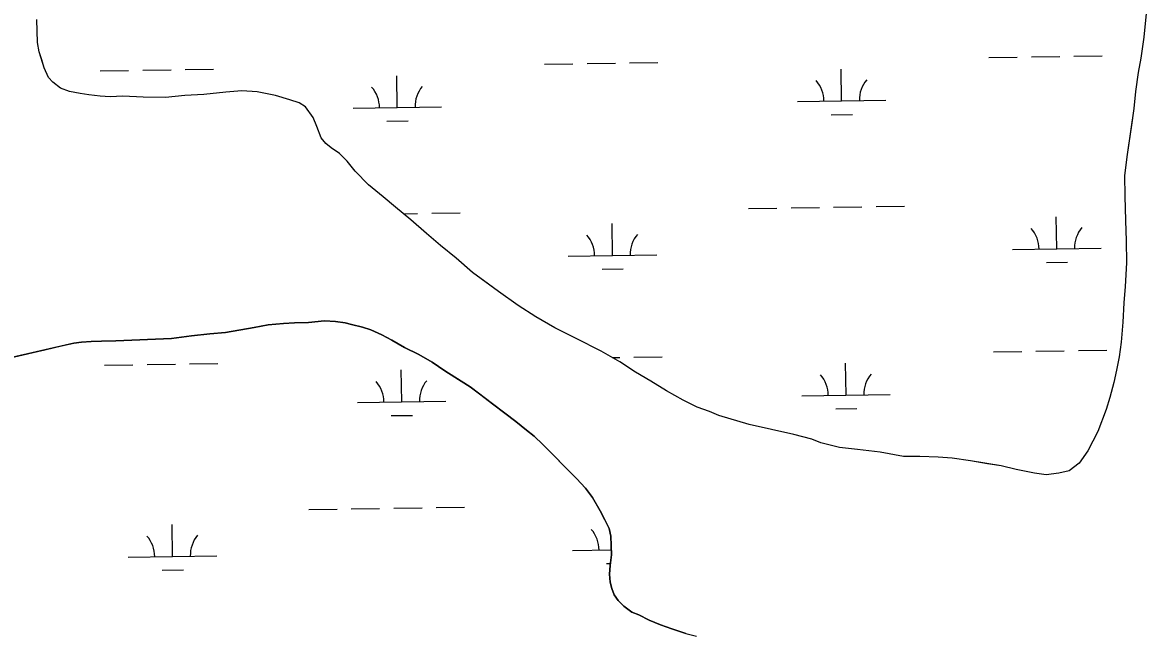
# Model space of a CAD drawing. Extents: x 3807117 to 3845308, y 337856 to 363736.
# Drawn here: x 3823597 to 3824867, y 356103 to 356793 of the extents above; entities that cross this region are included whole.
import ezdxf

# ---------------------------------------------------------------- set-up
doc = ezdxf.new("R2010")
doc.units = 0
doc.layers.add('V-TOPO-SHOR', color=7, linetype='Continuous')
doc.layers.add('V-WETL-SWMP', color=7, linetype='Continuous')

msp = doc.modelspace()

# ---------------------------------------------------------------- linework, layer by layer
at = {"layer": 'V-TOPO-SHOR'}
for points in [[(3824866.9, 356807.1), (3824864, 356776.7), (3824860.3, 356753), (3824857.5, 356736.6), (3824854.3, 356715.2), (3824852.6, 356696.1), (3824849.8, 356677), (3824844.9, 356644.2), (3824842.1, 356620.1), (3824842.3, 356597.1), (3824843.3, 356569.4), (3824844, 356546.4), (3824844.3, 356521.4), (3824842.9, 356494.9), (3824841.3, 356476.2), (3824840, 356454.7), (3824838.3, 356431.8), (3824835.9, 356415.4), (3824833.1, 356400.2), (3824829.9, 356386.2), (3824825.5, 356369.4), (3824821.1, 356355.8), (3824812, 356330.9), (3824800.6, 356309.1), (3824790.8, 356295.1), (3824779.4, 356286.6), (3824767.7, 356283.9), (3824753.7, 356282.1), (3824740.4, 356283.7), (3824719.8, 356288.1), (3824702.6, 356292.1), (3824687.4, 356294.5), (3824668, 356297.7), (3824647.3, 356301), (3824631.7, 356301.8), (3824610.7, 356302.7), (3824592.3, 356302.8), (3824566.2, 356307.7), (3824540.5, 356310.5), (3824520.2, 356313), (3824499.2, 356318.2), (3824488.7, 356322.1), (3824468.5, 356327.7), (3824418.2, 356338.9), (3824383.9, 356349.2), (3824373.4, 356353.5), (3824359.4, 356358.3), (3824343.5, 356366.2)], [(3824343.5, 356366.2), (3824324.8, 356376.8), (3824306.9, 356387.8), (3824289.8, 356398.1), (3824272, 356409.5), (3824251, 356421.7), (3824222.6, 356435.9), (3824198.5, 356448.1), (3824177.1, 356460.7), (3824157.3, 356473.3), (3824135.1, 356489), (3824118, 356501.6), (3824105.6, 356510.6), (3824087, 356526.7), (3824069.5, 356541.2), (3824053.6, 356554.9), (3824036.1, 356570.2), (3824018.7, 356584.4), (3824004.7, 356596.1), (3823988, 356609.9), (3823973.3, 356625.2), (3823964, 356636.5), (3823955.4, 356645.2), (3823946.1, 356651.4), (3823939.9, 356656.5), (3823934.9, 356662.8), (3823929.9, 356675.7), (3823925.6, 356685.9), (3823917.1, 356698), (3823909.7, 356702.3), (3823899.2, 356705.9), (3823883.2, 356710.7), (3823862.6, 356714.7), (3823845.1, 356715.9), (3823827.1, 356714.5), (3823802.1, 356711.9), (3823780.7, 356710.8), (3823758.8, 356708.6), (3823733.5, 356708.8), (3823710.9, 356710), (3823696.4, 356709.3), (3823685.1, 356709.8), (3823672.3, 356711.4), (3823662.5, 356713), (3823650.5, 356715.4), (3823640.3, 356719), (3823631.8, 356725.7), (3823626.8, 356731.2), (3823621.8, 356742.1), (3823619.1, 356751.1), (3823616.4, 356760.1), (3823614.5, 356770.6), (3823613.5, 356796.4)], [(3823622.5, 356423.4), (3823641.3, 356427.6), (3823655.4, 356430.7), (3823664, 356431.8), (3823674.9, 356432.5), (3823686.7, 356432.9), (3823702.7, 356433.6), (3823765.7, 356436), (3823788.4, 356439), (3823808.8, 356441.2), (3823826.8, 356442.7), (3823844, 356445.7), (3823858.9, 356448.4), (3823875, 356451.4), (3823892.2, 356452.9), (3823904.7, 356453.6), (3823920.4, 356454.3), (3823938.4, 356456.2), (3823950.9, 356455.3), (3823961.8, 356453.7), (3823968.9, 356451.7), (3823981.4, 356448.9), (3823990.7, 356445.7), (3824003.2, 356440.2), (3824014.5, 356434.2), (3824029, 356425.9), (3824045, 356418), (3824060.2, 356409.3), (3824074.2, 356399.5), (3824089.8, 356389.6), (3824103.1, 356381.3), (3824115.1, 356372.3), (3824128.4, 356362.4), (3824142, 356351.8), (3824154.5, 356342.3), (3824166.6, 356332.5), (3824175.1, 356325.8), (3824184.9, 356316.3), (3824196.2, 356304.9), (3824209.8, 356291.2), (3824223, 356277.8), (3824233.1, 356266.8), (3824241.3, 356256.2), (3824249.8, 356241.2), (3824255.2, 356231), (3824259.9, 356221.2), (3824261.8, 356212.6), (3824262.8, 356191.5), (3824261.2, 356179.4), (3824260.4, 356169.6), (3824261.1, 356160.6), (3824263, 356153.5), (3824265.7, 356146.5), (3824270, 356139.8), (3824276.6, 356133.5), (3824285.6, 356126.8), (3824293.4, 356123.6), (3824305.1, 356117.7), (3824318, 356112.5), (3824330.9, 356107.8), (3824346.5, 356102.6), (3824358.6, 356099.8)], [(3823580.1, 356413.5), (3823598.2, 356417.7), (3823609.5, 356420.4), (3823622.5, 356423.4)]]:
    msp.add_lwpolyline(points, dxfattribs=at)
at = {"layer": 'V-WETL-SWMP'}
for p, q in [((3824283, 356747.5), (3824315, 356748)), ((3824688.9, 356753.6), (3824720.9, 356754.1)), ((3824736.9, 356754.3), (3824768.9, 356754.8)), ((3824784.9, 356755), (3824816.9, 356755.5)), ((3823685.2, 356738.5), (3823717.2, 356739)), ((3823733.2, 356739.3), (3823765.2, 356739.7)), ((3823781.2, 356740), (3823813.2, 356740.5)), ((3824187, 356746.1), (3824219, 356746.5)), ((3824235, 356746.8), (3824267, 356747.3)), ((3824522.5, 356704.6), (3824522, 356740.6)), ((3824020.7, 356697.1), (3824020.1, 356733.1)), ((3823970.7, 356696.4), (3824070.7, 356697.9)), ((3824472.5, 356703.9), (3824572.5, 356705.4)), ((3824510.8, 356689), (3824534.8, 356689.4)), ((3824008.9, 356681.5), (3824032.9, 356681.9)), ((3824417.5, 356583), (3824449.5, 356583.5)), ((3824465.5, 356583.7), (3824497.5, 356584.2)), ((3824513.5, 356584.4), (3824545.5, 356584.9)), ((3824561.5, 356585.1), (3824593.5, 356585.6)), ((3824027.6, 356577.1), (3824043.6, 356577.4)), ((3824059.6, 356577.6), (3824091.6, 356578.1)), ((3824765.5, 356537.5), (3824765, 356573.5)), ((3824263.7, 356529.9), (3824263.2, 356565.9)), ((3824715.5, 356536.7), (3824815.5, 356538.2)), ((3824213.7, 356529.2), (3824313.7, 356530.7)), ((3824753.8, 356521.8), (3824777.8, 356522.2)), ((3824251.9, 356514.3), (3824275.9, 356514.7)), ((3823938.4, 356456.2), (3823920.4, 356454.3)), ((3823950.9, 356455.3), (3823938.4, 356456.2)), ((3823858.9, 356448.4), (3823826.8, 356442.7)), ((3823875, 356451.4), (3823858.9, 356448.4)), ((3823892.2, 356452.9), (3823875, 356451.4)), ((3823904.7, 356453.6), (3823892.2, 356452.9)), ((3823920.4, 356454.3), (3823904.7, 356453.6)), ((3823961.8, 356453.7), (3823950.9, 356455.3)), ((3823968.9, 356451.7), (3823961.8, 356453.7)), ((3823981.4, 356448.9), (3823968.9, 356451.7)), ((3823990.7, 356445.7), (3823981.4, 356448.9)), ((3824003.2, 356440.2), (3823990.7, 356445.7)), ((3823655.4, 356430.7), (3823622.5, 356423.4)), ((3823664, 356431.8), (3823655.4, 356430.7)), ((3823674.9, 356432.5), (3823664, 356431.8)), ((3823686.7, 356432.9), (3823674.9, 356432.5)), ((3823702.7, 356433.6), (3823686.7, 356432.9)), ((3823765.7, 356436), (3823702.7, 356433.6)), ((3823788.4, 356439), (3823765.7, 356436)), ((3823808.8, 356441.2), (3823788.4, 356439)), ((3823826.8, 356442.7), (3823808.8, 356441.2)), ((3824014.5, 356434.2), (3824003.2, 356440.2)), ((3824029, 356425.9), (3824014.5, 356434.2)), ((3823622.5, 356423.4), (3823580.1, 356413.5)), ((3824045, 356418), (3824029, 356425.9)), ((3824060.2, 356409.3), (3824045, 356418)), ((3824693.9, 356420.9), (3824725.9, 356421.4)), ((3824741.9, 356421.7), (3824773.9, 356422.1)), ((3824789.9, 356422.4), (3824821.9, 356422.9)), ((3823690.2, 356405.9), (3823722.2, 356406.4)), ((3823738.2, 356406.6), (3823770.2, 356407.1)), ((3823786.2, 356407.3), (3823818.2, 356407.8)), ((3824074.2, 356399.5), (3824060.2, 356409.3)), ((3824263.3, 356414.5), (3824272, 356414.6)), ((3824288, 356414.9), (3824320, 356415.3)), ((3824527.5, 356372), (3824527, 356408)), ((3824025.7, 356364.5), (3824025.1, 356400.5)), ((3824103.1, 356381.3), (3824074.2, 356399.5)), ((3824128.4, 356362.4), (3824103.1, 356381.3)), ((3824477.5, 356371.3), (3824577.5, 356372.8)), ((3823975.7, 356363.7), (3824075.7, 356365.2)), ((3824142, 356351.8), (3824128.4, 356362.4)), ((3824515.8, 356356.4), (3824539.8, 356356.8)), ((3824013.9, 356348.9), (3824037.9, 356349.2)), ((3824154.5, 356342.3), (3824142, 356351.8)), ((3824166.6, 356332.5), (3824154.5, 356342.3)), ((3824175.1, 356325.8), (3824166.6, 356332.5)), ((3824184.9, 356316.3), (3824175.1, 356325.8)), ((3824223, 356277.8), (3824184.9, 356316.3)), ((3824233.1, 356266.8), (3824223, 356277.8)), ((3824241.3, 356256.2), (3824233.1, 356266.8)), ((3824249.8, 356241.2), (3824241.3, 356256.2)), ((3823920.6, 356242.8), (3823952.6, 356243.3)), ((3823968.6, 356243.6), (3824000.6, 356244)), ((3824016.6, 356244.3), (3824048.6, 356244.8)), ((3824064.6, 356245), (3824096.6, 356245.5)), ((3824255.2, 356231), (3824249.8, 356241.2)), ((3824259.9, 356221.2), (3824255.2, 356231)), ((3823766.8, 356189.8), (3823766.3, 356225.8)), ((3824261.8, 356212.6), (3824259.9, 356221.2)), ((3824262.8, 356191.5), (3824261.8, 356212.6)), ((3823716.8, 356189), (3823816.8, 356190.5)), ((3824218.7, 356196.6), (3824262.6, 356197.2)), ((3824261.2, 356179.4), (3824262.8, 356191.5)), ((3824256.9, 356181.7), (3824261.5, 356181.8)), ((3824260.4, 356169.6), (3824261.2, 356179.4)), ((3823755.1, 356174.2), (3823779.1, 356174.5)), ((3824261.1, 356160.6), (3824260.4, 356169.6)), ((3824263, 356153.5), (3824261.1, 356160.6)), ((3824265.7, 356146.5), (3824263, 356153.5)), ((3824270, 356139.8), (3824265.7, 356146.5)), ((3824276.6, 356133.5), (3824270, 356139.8)), ((3824285.6, 356126.8), (3824276.6, 356133.5)), ((3824293.4, 356123.6), (3824285.6, 356126.8)), ((3824305.1, 356117.7), (3824293.4, 356123.6)), ((3824318, 356112.5), (3824305.1, 356117.7)), ((3824330.9, 356107.8), (3824318, 356112.5)), ((3824346.5, 356102.6), (3824330.9, 356107.8))]:
    msp.add_line(p, q, dxfattribs=at)
for points in [[(3824866.9, 356807.1), (3824864, 356776.7), (3824860.3, 356753), (3824857.5, 356736.6), (3824854.3, 356715.2), (3824852.6, 356696.1), (3824844.9, 356644.2), (3824842.1, 356620.1), (3824842.3, 356597.1), (3824843.3, 356569.4), (3824844, 356546.4), (3824844.3, 356521.4), (3824842.9, 356494.9), (3824841.3, 356476.2), (3824840, 356454.7), (3824838.3, 356431.8), (3824835.9, 356415.4), (3824833.1, 356400.2), (3824829.9, 356386.2), (3824825.5, 356369.4), (3824821.1, 356355.8), (3824812, 356330.9), (3824800.6, 356309.1), (3824790.8, 356295.1), (3824779.4, 356286.6), (3824767.7, 356283.9), (3824753.7, 356282.1), (3824740.4, 356283.7), (3824719.8, 356288.1), (3824702.6, 356292.1), (3824668, 356297.7), (3824647.3, 356301), (3824631.7, 356301.8), (3824610.7, 356302.7), (3824592.3, 356302.8), (3824566.2, 356307.7), (3824540.5, 356310.5), (3824520.2, 356313), (3824499.2, 356318.2), (3824488.7, 356322.1), (3824468.5, 356327.7), (3824418.2, 356338.9), (3824383.9, 356349.2), (3824373.4, 356353.5), (3824359.4, 356358.3), (3824343.5, 356366.2)], [(3824343.5, 356366.2), (3824324.8, 356376.8), (3824306.9, 356387.8), (3824289.8, 356398.1), (3824272, 356409.5), (3824251, 356421.7), (3824222.6, 356435.9), (3824198.5, 356448.1), (3824177.1, 356460.7), (3824157.3, 356473.3), (3824135.1, 356489), (3824105.6, 356510.6), (3824087, 356526.7), (3824069.5, 356541.2), (3824053.6, 356554.9), (3824036.1, 356570.2), (3824018.7, 356584.4), (3824004.7, 356596.1), (3823988, 356609.9), (3823973.3, 356625.2), (3823964, 356636.5), (3823955.4, 356645.2), (3823946.1, 356651.4), (3823939.9, 356656.5), (3823934.9, 356662.8), (3823929.9, 356675.7), (3823925.6, 356685.9), (3823917.1, 356698), (3823909.7, 356702.3), (3823899.2, 356705.9), (3823883.2, 356710.7), (3823862.6, 356714.7), (3823845.1, 356715.9), (3823827.1, 356714.5), (3823802.1, 356711.9), (3823780.7, 356710.8), (3823758.8, 356708.6), (3823733.5, 356708.8), (3823710.9, 356710), (3823696.5, 356709.3), (3823685.1, 356709.8), (3823672.3, 356711.4), (3823662.5, 356713), (3823650.5, 356715.4), (3823640.3, 356719), (3823631.8, 356725.7), (3823626.8, 356731.2), (3823621.8, 356742.1), (3823616.4, 356760.1), (3823614.5, 356770.6), (3823613.5, 356796.4)]]:
    msp.add_lwpolyline(points, dxfattribs=at)
for centre, start, end in [((3824467.3, 356704.3), 0.0865, 41.6302), ((3824577.8, 356705.9), 140.0865, 181.6302), ((3823965.4, 356696.8), 0.0865, 41.6302), ((3824075.9, 356698.4), 140.0865, 181.6302), ((3824710.3, 356537.1), 0.0865, 41.6302), ((3824820.8, 356538.8), 140.0865, 181.6302), ((3824208.4, 356529.6), 0.0865, 41.6302), ((3824318.9, 356531.2), 140.0865, 181.6302), ((3824472.3, 356371.7), 0.0865, 41.6302), ((3824582.8, 356373.3), 140.0865, 181.6302), ((3823970.4, 356364.1), 0.0865, 41.6302), ((3824080.9, 356365.8), 140.0865, 181.6302), ((3824213.4, 356196.9), 0.0865, 41.6302), ((3823711.6, 356189.4), 0.0865, 41.6302), ((3823822.1, 356191.1), 140.0865, 181.6302)]:
    msp.add_arc(centre, 35.2, start, end, dxfattribs=at)

doc.saveas('drawing.dxf')
